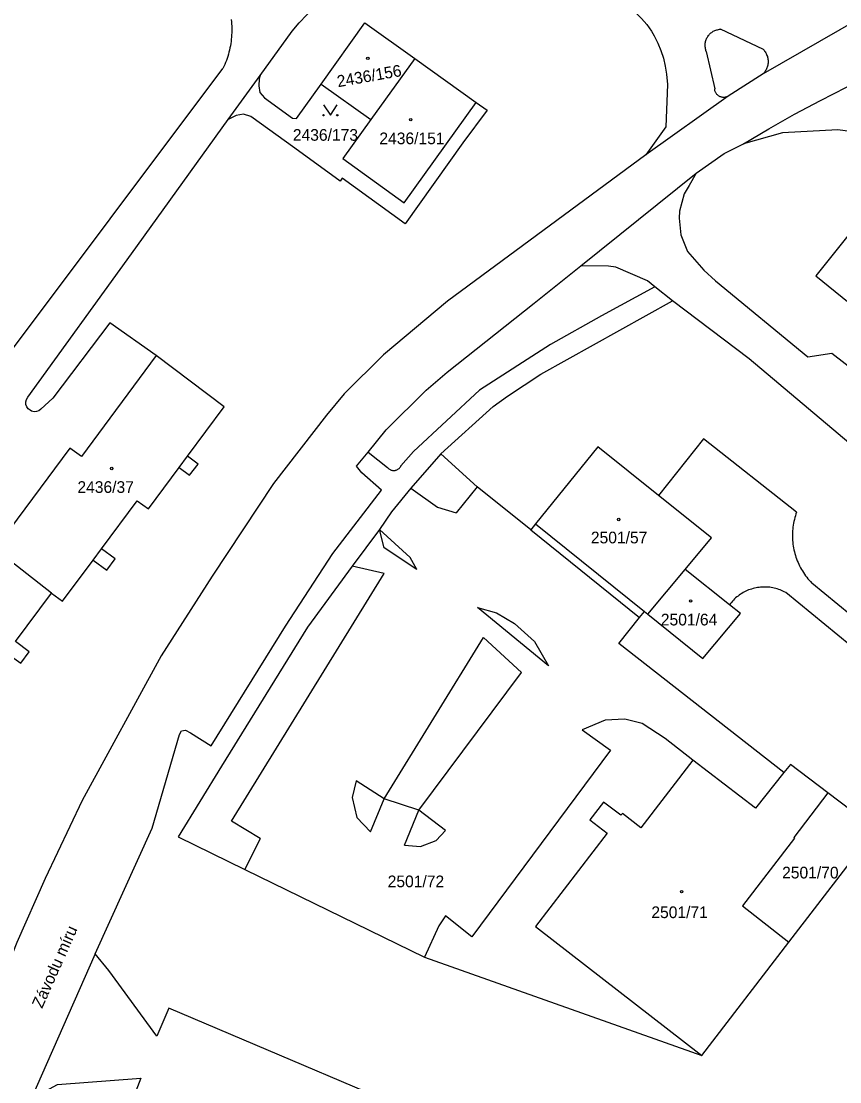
# Model space of a CAD drawing. Extents: x -869103 to -863415, y -1015889 to -1012477.
# Drawn here: x -865712.4 to -865593.3, y -1015087.3 to -1014933 of the extents above; entities that cross this region are included whole.
import ezdxf

# ---------------------------------------------------------------- set-up
doc = ezdxf.new("R2010")
doc.units = 0
for name, color, linetype in [('Hranice parcel', 7, 'Continuous'), ('Parcelní čísla', 7, 'Continuous'), ('Pop  PČ popisy', 7, 'Continuous'), ('Vnitřní kresba', 7, 'Continuous'), ('Značky budov', 7, 'Continuous'), ('Značky kultur', 7, 'Continuous')]:
    doc.layers.add(name, color=color, linetype=linetype)

msp = doc.modelspace()

# ---------------------------------------------------------------- linework, layer by layer
at = {"layer": 'Hranice parcel'}
for p, q in [((-865677.64, -1014940.92), (-865672.96, -1014934.45)), ((-865655.15, -1014938.42), (-865661.53, -1014947.32)), ((-865655.15, -1014938.42), (-865646.21, -1014944.81)), ((-865682.27, -1014947.32), (-865677.64, -1014940.92)), ((-865668.76, -1014942.16), (-865661.53, -1014947.32)), ((-865601.64, -1014949.25), (-865607.29, -1014950.85)), ((-865630.96, -1014968.61), (-865614.21, -1014955.13)), ((-865616.61, -1014960.64), (-865616.68, -1014961.64)), ((-865707.79, -1014987.84), (-865709.54, -1014989.46)), ((-865659.97, -1015001.21), (-865662.82, -1014998.7)), ((-865637.57, -1015006.14), (-865621.7, -1015018.87)), ((-865708.01, -1015016.21), (-865716.23, -1015009.77)), ((-865621.24, -1015019.24), (-865615.8, -1015012.74)), ((-865621.7, -1015018.87), (-865621.24, -1015019.24)), ((-865613.38, -1015083.46), (-865600.69, -1015066.97)), ((-865701.64, -1015068.66), (-865710.97, -1015089.75))]:
    msp.add_line(p, q, dxfattribs=at)
for points in [[(-865672.96, -1014934.45), (-865671.95, -1014933.23), (-865670.86, -1014932.08), (-865669.7, -1014931), (-865668.48, -1014929.99), (-865667.19, -1014929.07), (-865665.85, -1014928.22), (-865665.33, -1014927.93), (-865663.92, -1014927.2), (-865662.47, -1014926.57), (-865660.98, -1014926.03), (-865659.46, -1014925.58), (-865657.91, -1014925.23), (-865656.35, -1014924.98), (-865654.77, -1014924.83)], [(-865623.9, -1014931.02), (-865622.99, -1014931.78), (-865622.16, -1014932.61), (-865621.39, -1014933.51), (-865620.71, -1014934.47), (-865620.3, -1014935.13), (-865619.76, -1014936.18), (-865619.31, -1014937.27), (-865618.95, -1014938.39), (-865618.68, -1014939.54), (-865618.52, -1014940.71)], [(-865590.67, -1014932.78), (-865604.42, -1014940.66), (-865609.52, -1014943.9), (-865621.49, -1014952.43)], [(-865668.76, -1014942.16), (-865662.4, -1014933.24), (-865655.15, -1014938.42)], [(-865607.29, -1014950.85), (-865603.61, -1014948.66), (-865599.89, -1014946.55), (-865596.11, -1014944.54), (-865592.29, -1014942.61), (-865591.04, -1014942), (-865587.17, -1014940.19), (-865583.24, -1014938.47), (-865579.29, -1014936.84), (-865575.29, -1014935.31), (-865571.26, -1014933.87)], [(-865618.52, -1014940.71), (-865618.37, -1014942.23), (-865618.62, -1014948.37), (-865621.49, -1014952.43)], [(-865677.64, -1014940.92), (-865677.8, -1014941.37), (-865677.81, -1014942.4), (-865677.7, -1014943.38), (-865676.99, -1014944.17), (-865672.95, -1014947.1), (-865672.34, -1014947.18), (-865668.76, -1014942.16)], [(-865646.21, -1014944.81), (-865644.6, -1014945.96), (-865648.13, -1014950.68), (-865656.55, -1014962.46), (-865665.69, -1014955.86), (-865665.98, -1014956.26), (-865672.57, -1014951.47), (-865678.99, -1014946.86), (-865680.06, -1014946.52), (-865681.11, -1014946.73), (-865682.27, -1014947.32)], [(-865661.53, -1014947.32), (-865665.59, -1014953), (-865656.67, -1014959.45), (-865646.21, -1014944.81)], [(-865711.47, -1014987.71), (-865696.37, -1014966.83), (-865682.27, -1014947.32)], [(-865505.82, -1014994.63), (-865506.83, -1014995.89), (-865506.99, -1014996.32), (-865483.35, -1015015.31), (-865490.06, -1015023.93), (-865578.41, -1014952.42), (-865583.32, -1014950.71), (-865587.23, -1014949.66), (-865593.55, -1014948.82), (-865601.64, -1014949.25)], [(-865614.21, -1014955.13), (-865610.13, -1014952.26), (-865607.29, -1014950.85)], [(-865621.49, -1014952.43), (-865650.39, -1014973.71), (-865659.7, -1014981.55), (-865665.43, -1014987.22), (-865667.96, -1014990.31)], [(-865614.21, -1014955.13), (-865615.21, -1014956.91), (-865615.92, -1014958.12), (-865616.61, -1014960.64)], [(-865574.69, -1014971.99), (-865589.02, -1014960.35), (-865596.77, -1014970.03), (-865582.48, -1014981.63)], [(-865616.68, -1014961.64), (-865616.44, -1014964.07), (-865615.46, -1014966.53)], [(-865615.46, -1014966.53), (-865613.05, -1014969.2), (-865611.37, -1014970.78), (-865597.92, -1014981.84), (-865594.46, -1014981.3), (-865584.11, -1014989.3), (-865567.31, -1015003.67), (-865536.74, -1015028.47), (-865508.58, -1015051.56)], [(-865659.32, -1014992.43), (-865653.49, -1014986.7), (-865650.44, -1014984.06), (-865637.77, -1014974.03), (-865630.96, -1014968.61)], [(-865566.26, -1015015.46), (-865589.19, -1014996.69), (-865606.49, -1014982.1), (-865617.62, -1014973.68), (-865620.18, -1014971.67), (-865621.28, -1014970.78), (-865625.87, -1014968.77), (-865626.96, -1014968.64), (-865630.96, -1014968.61)], [(-865692.76, -1014981.65), (-865699.53, -1014976.89), (-865707.79, -1014987.84)], [(-865692.76, -1014981.65), (-865703.64, -1014996.34), (-865705.33, -1014995.12), (-865716.23, -1015009.77)], [(-865708.01, -1015016.21), (-865706.41, -1015017.38), (-865701.95, -1015011.39), (-865699.95, -1015012.88), (-865698.72, -1015011.23), (-865700.72, -1015009.74), (-865695.53, -1015002.77), (-865693.88, -1015003.95), (-865689.42, -1014997.93), (-865687.91, -1014999.04), (-865686.68, -1014997.42), (-865688.19, -1014996.27), (-865682.86, -1014989.08), (-865692.76, -1014981.65)], [(-865709.54, -1014989.46), (-865709.84, -1014989.67), (-865710.18, -1014989.79), (-865710.54, -1014989.81), (-865710.89, -1014989.73), (-865711.12, -1014989.61), (-865711.4, -1014989.38), (-865711.6, -1014989.08), (-865711.72, -1014988.74), (-865711.73, -1014988.38), (-865711.65, -1014988.03), (-865711.47, -1014987.71)], [(-865667.96, -1014990.31), (-865675.7, -1015000.23), (-865684.62, -1015013.75)], [(-865662.82, -1014998.7), (-865663.63, -1014997.75), (-865661.91, -1014995.71), (-865659.32, -1014992.43)], [(-865637.57, -1015006.14), (-865638.27, -1015007), (-865646.05, -1015000.74), (-865651.35, -1014995.95), (-865655.72, -1015000.91), (-865658.53, -1015004.36), (-865660.26, -1015006.93), (-865664.27, -1015012.26), (-865670.74, -1015021.13), (-865683.25, -1015041.38), (-865689.58, -1015051.63), (-865679.86, -1015056.38), (-865653.7, -1015069.17), (-865613.38, -1015083.46)], [(-865615.8, -1015012.74), (-865611.98, -1015008.17), (-865619.66, -1015002.02), (-865628.51, -1014994.93), (-865637.57, -1015006.14)], [(-865673.94, -1015020.99), (-865667.07, -1015010.46), (-865659.97, -1015001.21)], [(-865607.74, -1015019.17), (-865609.34, -1015017.89), (-865615.8, -1015012.74)], [(-865684.62, -1015013.75), (-865692.03, -1015025.34), (-865703.54, -1015046.35), (-865708.92, -1015057.7), (-865713.03, -1015067.04), (-865718.28, -1015080.23), (-865722.99, -1015093.61), (-865727.39, -1015108.12), (-865730.84, -1015122.74), (-865732.64, -1015135.71), (-865733.27, -1015149.79), (-865732.7, -1015169.02), (-865732.27, -1015190.73), (-865732.79, -1015191.22), (-865730.64, -1015213.84), (-865726.22, -1015228.66), (-865723.96, -1015235.88), (-865719.79, -1015264.35), (-865719.9, -1015269.7), (-865721.09, -1015273.66), (-865722.88, -1015276.62), (-865723.53, -1015277.07)], [(-865718.75, -1015030.67), (-865714.48, -1015024.92), (-865712.47, -1015026.41), (-865711.24, -1015024.75), (-865713.25, -1015023.26), (-865708.01, -1015016.21)], [(-865601.43, -1015042.3), (-865625.43, -1015023.55), (-865622.41, -1015019.76), (-865621.7, -1015018.87)], [(-865621.24, -1015019.24), (-865613.2, -1015025.7), (-865607.74, -1015019.17)], [(-865687.79, -1015036.52), (-865684.78, -1015038.39), (-865673.94, -1015020.99)], [(-865689.36, -1015036.75), (-865689.07, -1015036.21), (-865688.51, -1015036.14), (-865687.79, -1015036.52)], [(-865701.64, -1015068.66), (-865693.37, -1015050.39), (-865689.36, -1015036.75)], [(-865601.43, -1015042.3), (-865605.53, -1015047.47), (-865614.67, -1015040.48), (-865622.26, -1015050.33), (-865624.93, -1015048.27), (-865625.15, -1015048.52), (-865627.66, -1015046.63), (-865629.66, -1015049.2), (-865627.13, -1015051.14), (-865637.56, -1015064.71), (-865613.38, -1015083.46)], [(-865595.01, -1015045.24), (-865600.45, -1015041.13), (-865601.43, -1015042.3)], [(-865595.01, -1015045.24), (-865599.98, -1015051.76), (-865599.86, -1015051.82), (-865607.45, -1015061.71), (-865600.69, -1015066.97)], [(-865600.69, -1015066.97), (-865588.03, -1015050.52), (-865595.01, -1015045.24)], [(-865710.97, -1015089.75), (-865707.13, -1015087.68), (-865695.01, -1015086.74), (-865697.19, -1015092.41), (-865652.77, -1015111.37), (-865646.15, -1015095.6), (-865690.91, -1015076.58), (-865692.68, -1015080.66), (-865699.65, -1015071.07), (-865701.64, -1015068.66)]]:
    msp.add_lwpolyline(points, dxfattribs=at)
at = {"layer": 'Vnitřní kresba'}
for p, q in [((-865604.4, -1014937.13), (-865610.67, -1014934.18)), ((-865612.71, -1014937.4), (-865611.49, -1014942.83)), ((-865718.85, -1014987.58), (-865683.06, -1014939.91)), ((-865620.18, -1014971.67), (-865627.96, -1014975.85)), ((-865636.8, -1014984.34), (-865617.62, -1014973.68)), ((-865627.96, -1014975.85), (-865635.4, -1014980.03)), ((-865635.4, -1014980.03), (-865645.7, -1014986.7)), ((-865641.65, -1014987.55), (-865636.8, -1014984.34)), ((-865645.7, -1014986.7), (-865655.32, -1014995.59)), ((-865643.75, -1014989.05), (-865641.65, -1014987.55)), ((-865651.35, -1014995.95), (-865643.75, -1014989.05)), ((-865613.14, -1014993.76), (-865619.66, -1015002.02)), ((-865599.57, -1015004.43), (-865613.14, -1014993.76)), ((-865689.42, -1014997.93), (-865688.19, -1014996.27)), ((-865661.91, -1014995.71), (-865659.09, -1014997.94)), ((-865655.32, -1014995.59), (-865657.15, -1014997.7)), ((-865655.72, -1015000.91), (-865651.84, -1015003.68)), ((-865646.05, -1015000.74), (-865649.12, -1015004.5)), ((-865651.84, -1015003.68), (-865649.12, -1015004.5)), ((-865659.6, -1015009.61), (-865660.26, -1015006.93)), ((-865655.79, -1015011.02), (-865660.26, -1015006.93)), ((-865638.27, -1015007), (-865622.41, -1015019.76)), ((-865701.95, -1015011.39), (-865700.72, -1015009.74)), ((-865654.86, -1015012.76), (-865659.6, -1015009.61)), ((-865654.86, -1015012.76), (-865655.79, -1015011.02)), ((-865659.61, -1015013.33), (-865664.27, -1015012.26)), ((-865681.79, -1015049.39), (-865659.61, -1015013.33)), ((-865578.63, -1015030.18), (-865597.36, -1015014.73)), ((-865580.14, -1015033.33), (-865601.16, -1015016.1)), ((-865635.67, -1015026.78), (-865646.01, -1015018.27)), ((-865646.01, -1015018.27), (-865643.24, -1015019.06)), ((-865643.24, -1015019.06), (-865640.61, -1015020.62)), ((-865640.61, -1015020.62), (-865637.72, -1015023.23)), ((-865659.61, -1015046.12), (-865645.15, -1015022.64)), ((-865645.15, -1015022.64), (-865639.6, -1015027.74)), ((-865637.72, -1015023.23), (-865635.67, -1015026.78)), ((-865654.55, -1015047.78), (-865639.6, -1015027.74)), ((-865627.44, -1015034.7), (-865630.77, -1015036.07)), ((-865624.59, -1015034.51), (-865627.44, -1015034.7)), ((-865622.06, -1015035.16), (-865624.59, -1015034.51)), ((-865630.77, -1015036.07), (-865626.64, -1015039.02)), ((-865618.69, -1015037.35), (-865622.06, -1015035.16)), ((-865614.67, -1015040.48), (-865618.69, -1015037.35)), ((-865626.64, -1015039.02), (-865646.81, -1015066.21)), ((-865663.68, -1015043.52), (-865664.23, -1015045.94)), ((-865659.61, -1015046.12), (-865663.68, -1015043.52)), ((-865664.23, -1015045.94), (-865663.57, -1015048.82)), ((-865661.6, -1015050.91), (-865659.61, -1015046.12)), ((-865654.55, -1015047.78), (-865659.61, -1015046.12)), ((-865656.63, -1015052.84), (-865654.55, -1015047.78)), ((-865650.65, -1015050.73), (-865654.55, -1015047.78)), ((-865677.62, -1015051.9), (-865681.79, -1015049.39)), ((-865663.57, -1015048.82), (-865661.6, -1015050.91)), ((-865652.02, -1015052.17), (-865650.65, -1015050.73)), ((-865677.62, -1015051.9), (-865679.86, -1015056.38)), ((-865656.63, -1015052.84), (-865654.29, -1015053.07)), ((-865654.29, -1015053.07), (-865652.02, -1015052.17)), ((-865650.65, -1015063.15), (-865651.65, -1015064.58)), ((-865646.81, -1015066.21), (-865650.65, -1015063.15)), ((-865651.65, -1015064.58), (-865653.7, -1015069.17))]:
    msp.add_line(p, q, dxfattribs=at)
for points in [[(-865681.85, -1014932.77), (-865681.82, -1014933.08), (-865681.79, -1014933.4), (-865681.78, -1014933.72), (-865681.77, -1014934.04), (-865681.76, -1014934.36), (-865681.77, -1014934.68), (-865681.79, -1014935), (-865681.81, -1014935.32), (-865681.84, -1014935.63), (-865681.88, -1014935.95), (-865681.92, -1014936.27), (-865681.97, -1014936.58), (-865682.04, -1014936.89), (-865682.1, -1014937.21), (-865682.18, -1014937.52), (-865682.26, -1014937.82), (-865682.36, -1014938.13), (-865682.46, -1014938.43), (-865682.56, -1014938.73), (-865682.68, -1014939.03), (-865682.8, -1014939.33), (-865682.92, -1014939.62), (-865683.06, -1014939.91)], [(-865612.71, -1014937.4), (-865612.76, -1014937.27), (-865612.8, -1014937.15), (-865612.83, -1014937.01), (-865612.85, -1014936.88), (-865612.87, -1014936.75), (-865612.88, -1014936.61), (-865612.88, -1014936.48), (-865612.87, -1014936.34), (-865612.86, -1014936.21), (-865612.84, -1014936.08), (-865612.81, -1014935.94), (-865612.77, -1014935.82), (-865612.73, -1014935.69), (-865612.68, -1014935.56), (-865612.62, -1014935.44), (-865612.55, -1014935.32), (-865612.48, -1014935.21), (-865612.4, -1014935.1), (-865612.32, -1014934.99), (-865612.23, -1014934.9), (-865612.13, -1014934.8), (-865612.03, -1014934.71), (-865611.92, -1014934.63), (-865611.81, -1014934.55), (-865611.7, -1014934.48), (-865611.58, -1014934.42), (-865611.45, -1014934.36), (-865611.33, -1014934.31), (-865611.2, -1014934.27), (-865611.07, -1014934.24), (-865610.94, -1014934.21), (-865610.8, -1014934.19), (-865610.67, -1014934.18)], [(-865604.4, -1014937.13), (-865604.31, -1014937.24), (-865604.22, -1014937.35), (-865604.14, -1014937.47), (-865604.06, -1014937.59), (-865603.99, -1014937.72), (-865603.93, -1014937.85), (-865603.88, -1014937.98), (-865603.83, -1014938.12), (-865603.79, -1014938.26), (-865603.76, -1014938.4), (-865603.74, -1014938.54), (-865603.73, -1014938.68), (-865603.72, -1014938.83), (-865603.72, -1014938.97), (-865603.73, -1014939.11), (-865603.74, -1014939.26), (-865603.77, -1014939.4), (-865603.8, -1014939.54), (-865603.84, -1014939.68), (-865603.89, -1014939.81), (-865603.95, -1014939.95), (-865604.01, -1014940.08), (-865604.08, -1014940.2), (-865604.15, -1014940.32), (-865604.23, -1014940.44), (-865604.33, -1014940.55), (-865604.42, -1014940.66)], [(-865609.52, -1014943.9), (-865609.61, -1014943.95), (-865609.7, -1014943.99), (-865609.79, -1014944.03), (-865609.89, -1014944.05), (-865609.99, -1014944.07), (-865610.09, -1014944.09), (-865610.19, -1014944.09), (-865610.29, -1014944.09), (-865610.39, -1014944.08), (-865610.49, -1014944.06), (-865610.58, -1014944.03), (-865610.68, -1014944), (-865610.77, -1014943.96), (-865610.86, -1014943.91), (-865610.94, -1014943.85), (-865611.02, -1014943.79), (-865611.1, -1014943.73), (-865611.17, -1014943.66), (-865611.23, -1014943.58), (-865611.29, -1014943.49), (-865611.34, -1014943.41), (-865611.38, -1014943.32), (-865611.42, -1014943.22), (-865611.45, -1014943.13), (-865611.47, -1014943.03), (-865611.48, -1014942.93), (-865611.49, -1014942.83)], [(-865659.09, -1014997.94), (-865659.03, -1014998.01), (-865658.96, -1014998.07), (-865658.89, -1014998.13), (-865658.81, -1014998.18), (-865658.73, -1014998.23), (-865658.65, -1014998.27), (-865658.56, -1014998.3), (-865658.47, -1014998.33), (-865658.38, -1014998.35), (-865658.29, -1014998.36), (-865658.19, -1014998.36), (-865658.1, -1014998.36), (-865658.01, -1014998.34), (-865657.92, -1014998.33), (-865657.83, -1014998.3), (-865657.74, -1014998.27), (-865657.66, -1014998.23), (-865657.58, -1014998.18), (-865657.5, -1014998.13), (-865657.43, -1014998.07), (-865657.36, -1014998.01), (-865657.3, -1014997.94), (-865657.24, -1014997.86), (-865657.19, -1014997.78), (-865657.15, -1014997.7)], [(-865599.57, -1015004.43), (-865599.66, -1015004.69), (-865599.75, -1015004.96), (-865599.83, -1015005.22), (-865599.89, -1015005.49), (-865599.96, -1015005.76), (-865600.01, -1015006.04), (-865600.06, -1015006.31), (-865600.1, -1015006.59), (-865600.13, -1015006.86), (-865600.15, -1015007.14), (-865600.17, -1015007.42), (-865600.18, -1015007.69), (-865600.18, -1015007.97), (-865600.17, -1015008.25), (-865600.15, -1015008.53), (-865600.13, -1015008.8), (-865600.1, -1015009.08), (-865600.06, -1015009.35), (-865600.01, -1015009.63), (-865599.96, -1015009.9), (-865599.9, -1015010.17), (-865599.83, -1015010.44), (-865599.75, -1015010.71), (-865599.66, -1015010.97), (-865599.57, -1015011.23), (-865599.47, -1015011.49), (-865599.36, -1015011.75), (-865599.25, -1015012), (-865599.13, -1015012.25), (-865599, -1015012.5), (-865598.87, -1015012.74), (-865598.72, -1015012.98), (-865598.58, -1015013.22), (-865598.42, -1015013.45), (-865598.26, -1015013.67), (-865598.09, -1015013.89), (-865597.92, -1015014.11), (-865597.74, -1015014.32), (-865597.55, -1015014.53), (-865597.36, -1015014.73)], [(-865601.16, -1015016.1), (-865601.36, -1015015.99), (-865601.56, -1015015.9), (-865601.76, -1015015.81), (-865601.97, -1015015.72), (-865602.18, -1015015.65), (-865602.39, -1015015.58), (-865602.6, -1015015.52), (-865602.82, -1015015.47), (-865603.04, -1015015.42), (-865603.26, -1015015.38), (-865603.48, -1015015.35), (-865603.7, -1015015.33), (-865603.93, -1015015.31), (-865604.15, -1015015.31), (-865604.37, -1015015.31), (-865604.59, -1015015.32), (-865604.82, -1015015.33), (-865605.04, -1015015.36), (-865605.26, -1015015.39), (-865605.48, -1015015.43), (-865605.7, -1015015.48), (-865605.91, -1015015.53), (-865606.13, -1015015.6), (-865606.34, -1015015.67), (-865606.55, -1015015.74), (-865606.75, -1015015.83), (-865606.96, -1015015.92), (-865607.16, -1015016.02), (-865607.35, -1015016.13), (-865607.54, -1015016.24), (-865607.73, -1015016.36), (-865607.92, -1015016.49), (-865608.09, -1015016.62), (-865608.27, -1015016.76), (-865608.44, -1015016.9), (-865608.6, -1015017.05), (-865608.76, -1015017.21), (-865608.92, -1015017.37), (-865609.06, -1015017.54), (-865609.21, -1015017.71), (-865609.34, -1015017.89)]]:
    msp.add_lwpolyline(points, dxfattribs=at)
at = {"layer": 'Značky budov'}
for centre in [(-865661.97, -1014938.4), (-865655.72, -1014947.35), (-865699.23, -1014998.07), (-865625.45, -1015005.49), (-865615, -1015017.33), (-865616.3, -1015059.64)]:
    msp.add_circle(centre, 0.175, dxfattribs=at)
at = {"layer": 'Značky kultur'}
msp.add_lwpolyline([(-865668.42, -1014945.19), (-865667.42, -1014946.69), (-865666.42, -1014945.19)], dxfattribs=at)
for centre in [(-865668.42, -1014946.69), (-865666.42, -1014946.69)]:
    msp.add_circle(centre, 0.1, dxfattribs=at)

# ---------------------------------------------------------------- texts
at = {"layer": 'Parcelní čísla'}
msp.add_text('2436/156', height=1.7, rotation=10, dxfattribs=at).set_placement((-865666.3, -1014942.62))
for s, p in [('2436/173', (-865672.88, -1014950.4)), ('2436/151', (-865660.29, -1014950.9)), ('2436/37', (-865704.23, -1015001.62)), ('2501/57', (-865629.51, -1015008.96)), ('2501/64', (-865619.33, -1015020.9)), ('2501/70', (-865601.68, -1015057.7)), ('2501/72', (-865659.08, -1015058.98)), ('2501/71', (-865620.71, -1015063.47))]:
    msp.add_text(s, height=1.7, dxfattribs=at).set_placement(p)
at = {"layer": 'Pop  PČ popisy'}
msp.add_text('Závodu míru', height=1.7, rotation=66, dxfattribs=at).set_placement((-865709.37, -1015076.71))

doc.saveas('drawing.dxf')
